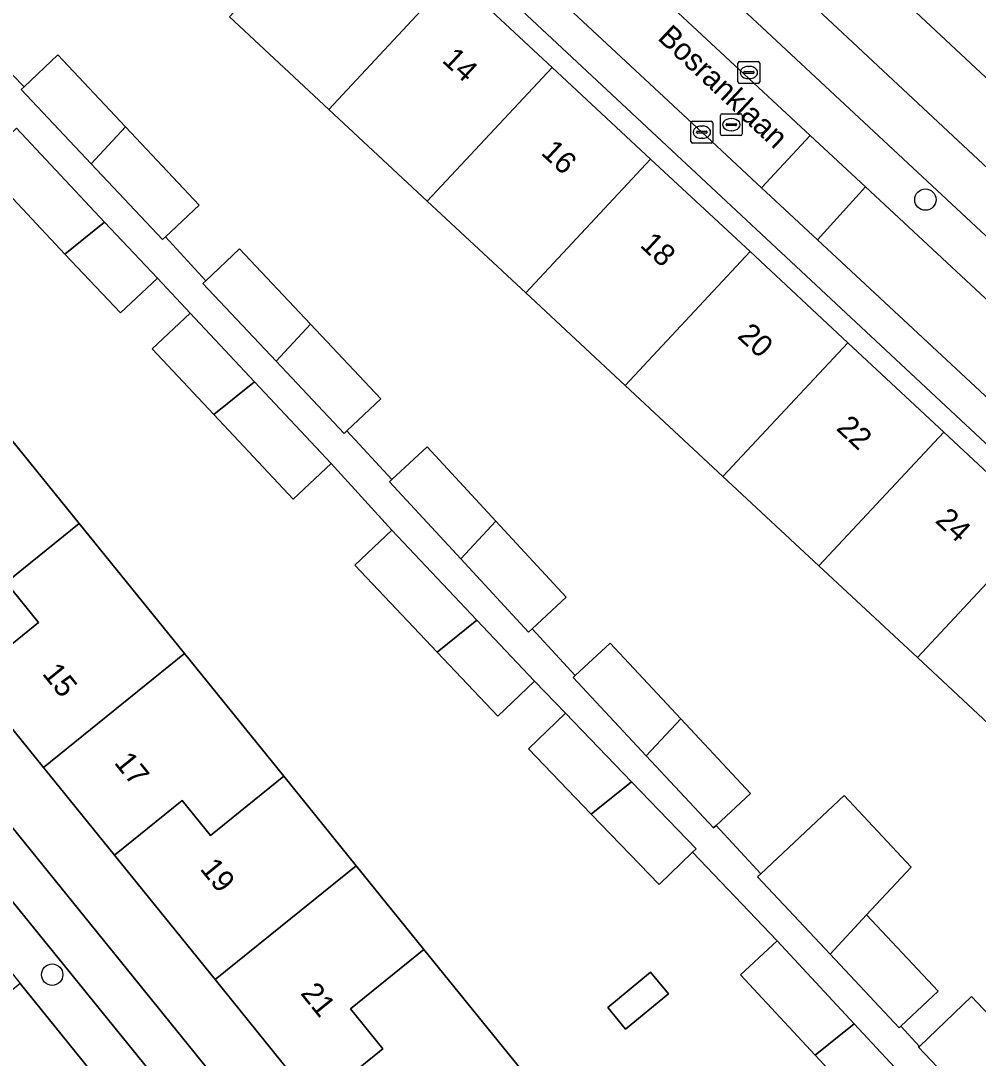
# Model space of a CAD drawing. Extents: x 162344 to 162869, y 381217 to 381818.
# Drawn here: x 162555.05 to 162598.89, y 381626.94 to 381674.43 of the extents above; entities that cross this region are included whole.
import ezdxf

# ---------------------------------------------------------------- set-up
doc = ezdxf.new("R2010")
doc.units = 0
for name, color, linetype in [('IMGEO_Boom', 7, 'Continuous'), ('IMGEO_Erf', 7, 'Continuous'), ('IMGEO_Kolk', 7, 'Continuous'), ('IMGEO_Openbare_ruimte_label', 7, 'Continuous'), ('IMGEO_Pand', 7, 'Continuous'), ('IMGEO_Pand_nummerreeks', 7, 'Continuous'), ('IMGEO_Parkeervlak_open', 7, 'Continuous'), ('IMGEO_Rijbaan_lokaal_open', 7, 'Continuous'), ('IMGEO_Rioolput', 7, 'Continuous'), ('IMGEO_Voetpad_open', 7, 'Continuous')]:
    doc.layers.add(name, color=color, linetype=linetype)

msp = doc.modelspace()

# ---------------------------------------------------------------- linework, layer by layer
at = {"layer": 'IMGEO_Boom'}
for centre in [(162596.473, 381666.247), (162556.491, 381630.767)]:
    msp.add_circle(centre, 0.489, dxfattribs=at)
at = {"layer": 'IMGEO_Erf'}
for points in [[(162548.344, 381702.569), (162547.662, 381701.832), (162552.208, 381697.599), (162556.645, 381693.468), (162561.194, 381689.233), (162565.777, 381684.966), (162570.32, 381680.736), (162574.872, 381676.499), (162579.382, 381672.299), (162583.891, 381668.101), (162588.442, 381663.864), (162592.919, 381659.696), (162597.312, 381655.606), (162601.823, 381651.406), (162606.458, 381647.09), (162610.852, 381643), (162615.546, 381638.629), (162616.162, 381639.291), (162606.523, 381648.285)], [(162581.929, 381629.257), (162583.887, 381630.876), (162584.703, 381629.889), (162582.746, 381628.27)]]:
    msp.add_lwpolyline(points, close=True, dxfattribs=at)
for points in [[(162564.247, 381700.434), (162622.51, 381646.029), (162633.056, 381636.194), (162637.13, 381640.474), (162638.739, 381642.093)], [(162520.914, 381679.229), (162577.5, 381609.273), (162579.694, 381611.087), (162575.216, 381616.62), (162571.827, 381620.808), (162568.536, 381624.873), (162563.952, 381630.538), (162559.344, 381636.231), (162556.089, 381640.253), (162552.756, 381644.372)], [(162606.512, 381676.399), (162610.649, 381672.537), (162614.637, 381668.816), (162619.721, 381664.07), (162619.909, 381663.895), (162625.154, 381659), (162629.04, 381655.373), (162632.905, 381651.766), (162634.538, 381650.242), (162638.193, 381646.83), (162632.53, 381640.762), (162628.583, 381644.446), (162623.376, 381649.305), (162618.106, 381654.224), (162614.245, 381657.827), (162610.315, 381661.495), (162604.986, 381666.469), (162599.464, 381671.623), (162595.782, 381675.059)], [(162600.74, 381640.964), (162596.105, 381645.279), (162591.594, 381649.479), (162587.201, 381653.569), (162582.724, 381657.737), (162578.173, 381661.975), (162573.664, 381666.173), (162569.154, 381670.372), (162564.603, 381674.609)], [(162553.057, 381673.602), (162555.205, 381671.414), (162556.752, 381672.869), (162559.85, 381669.578), (162563.221, 381665.995), (162561.675, 381664.541), (162563.525, 381662.528), (162565.071, 381663.988), (162568.322, 381660.542), (162571.539, 381657.131), (162569.986, 381655.666), (162572.041, 381653.428), (162573.659, 381654.927), (162576.81, 381651.525), (162580.031, 381648.049), (162578.469, 381646.602), (162580.441, 381644.456), (162582.034, 381645.945), (162585.272, 381642.481), (162588.462, 381639.067), (162586.895, 381637.601), (162588.935, 381635.381), (162592.752, 381638.963), (162595.821, 381635.692), (162593.776, 381633.501), (162597.051, 381630.011), (162595.344, 381628.408), (162596.194, 381627.482), (162598.582, 381629.76), (162601.177, 381627.038)], [(162594.412, 381623.857), (162591.426, 381627.075), (162588.003, 381630.764), (162589.683, 381632.323), (162585.808, 381636.37), (162584.281, 381634.898), (162581.176, 381638.118), (162578.3, 381641.1), (162579.99, 381642.73), (162578.58, 381644.209), (162576.891, 381642.607), (162574.121, 381645.529), (162570.349, 381649.506), (162572.039, 381651.108), (162569.265, 381654.168), (162567.529, 381652.536), (162563.894, 381656.403), (162561.069, 381659.409), (162562.805, 381661.041), (162561.307, 381662.649), (162559.612, 381661.056), (162557.076, 381663.754), (162553.163, 381667.917)], [(162554.627, 381655.252), (162557.729, 381651.419), (162562.544, 381645.47), (162567.093, 381639.849), (162570.407, 381635.754), (162573.509, 381631.921), (162578.281, 381626.025)]]:
    msp.add_lwpolyline(points, dxfattribs=at)
at = {"layer": 'IMGEO_Kolk'}
for p, q in [((162587.889, 381671.638), (162587.889, 381672.49)), ((162587.964, 381672.564), (162588.816, 381672.564)), ((162588.89, 381672.49), (162588.89, 381671.638)), ((162588.148, 381672.058), (162588.148, 381672.07)), ((162588.586, 381672.021), (162588.188, 381672.021)), ((162588.191, 381672.107), (162588.589, 381672.107)), ((162588.377, 381672.344), (162588.402, 381672.344)), ((162588.632, 381672.07), (162588.632, 381672.058)), ((162588.816, 381671.564), (162587.964, 381671.564)), ((162588.4, 381671.784), (162588.375, 381671.784)), ((162585.737, 381668.906), (162585.737, 381669.758)), ((162585.812, 381669.832), (162586.664, 381669.832)), ((162586.225, 381669.612), (162586.25, 381669.612)), ((162586.738, 381669.758), (162586.738, 381668.906)), ((162585.996, 381669.326), (162585.996, 381669.338)), ((162586.434, 381669.289), (162586.036, 381669.289)), ((162586.039, 381669.375), (162586.437, 381669.375)), ((162586.248, 381669.052), (162586.223, 381669.052)), ((162586.48, 381669.338), (162586.48, 381669.326)), ((162586.664, 381668.832), (162585.812, 381668.832))]:
    msp.add_line(p, q, dxfattribs=at)
for points in [[(162587.889, 381671.638), (162587.889, 381672.49)], [(162587.964, 381672.564), (162588.816, 381672.564)], [(162588.89, 381672.49), (162588.89, 381671.638)], [(162588.816, 381671.564), (162587.964, 381671.564)], [(162585.737, 381668.906), (162585.737, 381669.758)], [(162585.812, 381669.832), (162586.664, 381669.832)], [(162586.738, 381669.758), (162586.738, 381668.906)], [(162586.664, 381668.832), (162585.812, 381668.832)]]:
    msp.add_lwpolyline(points, dxfattribs=at)
for centre, radius, start, end in [((162587.966, 381672.488), 0.0765, 91.552, 178.448), ((162587.966, 381672.488), 0.0765, 91.552, 178.448), ((162588.814, 381672.488), 0.0765, 1.552, 88.448), ((162588.814, 381672.488), 0.0765, 1.552, 88.448), ((162588.188, 381672.067), 0.0403, 85.8775, 175.7526), ((162588.185, 381672.057), 0.0366, 178.938, 274.7102), ((162588.589, 381672.064), 0.043, 264.8664, 352.4533), ((162588.593, 381672.069), 0.0386, 1.7309, 96.639), ((162587.966, 381671.64), 0.0765, 181.552, 268.448), ((162587.966, 381671.64), 0.0765, 181.552, 268.448), ((162588.814, 381671.64), 0.0765, 271.552, 358.448), ((162588.814, 381671.64), 0.0765, 271.552, 358.448), ((162585.814, 381669.756), 0.0765, 91.552, 178.448), ((162585.814, 381669.756), 0.0765, 91.552, 178.448), ((162586.662, 381669.756), 0.0765, 1.552, 88.448), ((162586.662, 381669.756), 0.0765, 1.552, 88.448), ((162586.036, 381669.335), 0.0403, 85.8775, 175.7526), ((162586.033, 381669.325), 0.0366, 178.938, 274.7102), ((162586.437, 381669.332), 0.043, 264.8664, 352.4533), ((162586.441, 381669.337), 0.0386, 1.7309, 96.639), ((162585.814, 381668.908), 0.0765, 181.552, 268.448), ((162585.814, 381668.908), 0.0765, 181.552, 268.448), ((162586.662, 381668.908), 0.0765, 271.552, 358.448), ((162586.662, 381668.908), 0.0765, 271.552, 358.448)]:
    msp.add_arc(centre, radius, start, end, dxfattribs=at)
for centre, major_axis, ratio, start_param, end_param in [((162588.376, 381672.064), (-0.387, 0.002), 0.722429, 4.712389, 7.853982), ((162588.401, 381672.064), (-0.39, 0.002), 0.717154, 1.570796, 4.712389), ((162586.224, 381669.332), (-0.387, 0.002), 0.722429, 4.712389, 7.853982), ((162586.249, 381669.332), (-0.39, 0.002), 0.717154, 1.570796, 4.712389)]:
    msp.add_ellipse(centre, major_axis=major_axis, ratio=ratio, start_param=start_param, end_param=end_param, dxfattribs=at)
at = {"layer": 'IMGEO_Pand'}
for points in [[(162606.512, 381676.399), (162601.445, 381681.127), (162595.782, 381675.059), (162599.464, 381671.623), (162602.229, 381674.586), (162603.614, 381673.294)], [(162574.872, 381676.499), (162570.32, 381680.736), (162564.603, 381674.609), (162569.154, 381670.372)], [(162579.382, 381672.299), (162574.872, 381676.499), (162569.154, 381670.372), (162573.664, 381666.173)], [(162555.205, 381671.414), (162555.071, 381671.288), (162558.272, 381667.887), (162559.85, 381669.578), (162556.752, 381672.869)], [(162583.891, 381668.101), (162579.382, 381672.299), (162573.664, 381666.173), (162578.173, 381661.975)], [(162559.85, 381669.578), (162558.272, 381667.887), (162561.54, 381664.414), (162561.675, 381664.541), (162563.221, 381665.995)], [(162554.81, 381669.466), (162553.163, 381667.917), (162557.076, 381663.754), (162558.89, 381665.22), (162554.857, 381669.51)], [(162588.442, 381663.864), (162583.891, 381668.101), (162578.173, 381661.975), (162582.724, 381657.737)], [(162558.89, 381665.22), (162557.076, 381663.754), (162559.612, 381661.056), (162561.307, 381662.649)], [(162563.525, 381662.528), (162563.392, 381662.403), (162566.743, 381658.85), (162568.322, 381660.542), (162565.071, 381663.988)], [(162592.919, 381659.696), (162588.442, 381663.864), (162582.724, 381657.737), (162587.201, 381653.569)], [(162562.805, 381661.041), (162561.069, 381659.409), (162563.894, 381656.403), (162565.752, 381657.905)], [(162568.322, 381660.542), (162566.743, 381658.85), (162569.859, 381655.547), (162569.986, 381655.666), (162571.539, 381657.131)], [(162597.312, 381655.606), (162592.919, 381659.696), (162587.201, 381653.569), (162591.594, 381649.479)], [(162565.752, 381657.905), (162563.894, 381656.403), (162567.529, 381652.536), (162569.265, 381654.168)], [(162601.823, 381651.406), (162597.312, 381655.606), (162591.594, 381649.479), (162596.105, 381645.279)], [(162557.729, 381651.419), (162554.627, 381655.252), (162548.172, 381650.035), (162552.756, 381644.372), (162555.867, 381646.886), (162554.386, 381648.718)], [(162572.041, 381653.428), (162571.933, 381653.328), (162575.201, 381649.801), (162576.81, 381651.525), (162573.659, 381654.927)], [(162576.81, 381651.525), (162575.201, 381649.801), (162578.305, 381646.45), (162578.469, 381646.602), (162580.031, 381648.049)], [(162557.729, 381651.419), (162554.386, 381648.718), (162555.867, 381646.886), (162552.756, 381644.372), (162556.089, 381640.253), (162562.544, 381645.47)], [(162572.039, 381651.108), (162570.349, 381649.506), (162574.121, 381645.529), (162575.937, 381646.997)], [(162606.458, 381647.09), (162601.823, 381651.406), (162596.105, 381645.279), (162600.74, 381640.964)], [(162575.937, 381646.997), (162574.121, 381645.529), (162576.891, 381642.607), (162578.58, 381644.209)], [(162580.441, 381644.456), (162580.345, 381644.366), (162583.691, 381640.786), (162585.272, 381642.481), (162582.034, 381645.945)], [(162567.093, 381639.849), (162562.544, 381645.47), (162556.089, 381640.253), (162559.344, 381636.231), (162562.45, 381638.742), (162563.744, 381637.141)], [(162579.99, 381642.73), (162578.3, 381641.1), (162581.176, 381638.118), (162583.008, 381639.6)], [(162585.272, 381642.481), (162583.691, 381640.786), (162586.774, 381637.488), (162586.895, 381637.601), (162588.462, 381639.067)], [(162567.093, 381639.849), (162563.744, 381637.141), (162562.45, 381638.742), (162559.344, 381636.231), (162563.952, 381630.538), (162570.407, 381635.754)], [(162583.008, 381639.6), (162581.176, 381638.118), (162584.281, 381634.898), (162585.808, 381636.37), (162585.971, 381636.527)], [(162588.935, 381635.381), (162588.79, 381635.245), (162592.105, 381631.712), (162593.776, 381633.501), (162595.821, 381635.692), (162592.752, 381638.963)], [(162573.509, 381631.921), (162570.407, 381635.754), (162563.952, 381630.538), (162568.536, 381624.873), (162571.635, 381627.377), (162570.154, 381629.209)], [(162593.776, 381633.501), (162592.105, 381631.712), (162595.27, 381628.339), (162595.344, 381628.408), (162597.051, 381630.011)], [(162589.683, 381632.323), (162588.003, 381630.764), (162591.426, 381627.075), (162593.212, 381628.52)], [(162573.509, 381631.921), (162570.154, 381629.209), (162571.635, 381627.377), (162568.536, 381624.873), (162571.827, 381620.808), (162578.281, 381626.025)], [(162581.929, 381629.257), (162582.746, 381628.27), (162584.703, 381629.889), (162583.887, 381630.876)], [(162596.194, 381627.482), (162596.155, 381627.445), (162598.75, 381624.723), (162601.177, 381627.038), (162598.582, 381629.76)], [(162593.212, 381628.52), (162591.426, 381627.075), (162594.412, 381623.857), (162596.092, 381625.415)]]:
    msp.add_lwpolyline(points, close=True, dxfattribs=at)
at = {"layer": 'IMGEO_Parkeervlak_open'}
for points in [[(162542.273, 381714.77), (162580.185, 381679.418), (162591.19, 381669.184), (162593.726, 381666.826), (162618.042, 381644.213), (162632.252, 381630.976)], [(162631.144, 381634.866), (162631.092, 381634.929), (162619.498, 381645.735), (162581.635, 381680.986)], [(162518.517, 381675.491), (162520.356, 381673.209), (162529.685, 381661.69), (162552.836, 381633.078), (162555.033, 381630.367), (162573.231, 381607.826), (162574.574, 381606.188)], [(162575.451, 381608.462), (162575.072, 381608.955), (162554.987, 381633.73), (162531.393, 381662.847)]]:
    msp.add_lwpolyline(points, dxfattribs=at)
at = {"layer": 'IMGEO_Rijbaan_lokaal_open'}
for points in [[(162546.399, 381706.372), (162548.027, 381704.879), (162560.818, 381693.021), (162573.453, 381681.241), (162574.275, 381680.474), (162586.238, 381669.332), (162588.969, 381666.789), (162591.19, 381669.184), (162580.185, 381679.418), (162542.273, 381714.77)], [(162593.104, 381583.166), (162592.337, 381584.135), (162588.977, 381588.297), (162588.864, 381588.438), (162577.813, 381602.191), (162577.762, 381602.246), (162574.68, 381606.059), (162574.574, 381606.188), (162573.231, 381607.826), (162555.033, 381630.367), (162552.464, 381628.263), (162557.077, 381622.564), (162568.008, 381609.06), (162573.172, 381602.64), (162576.33, 381598.754), (162579.594, 381594.706), (162585.923, 381586.92), (162590.428, 381581.301)]]:
    msp.add_lwpolyline(points, dxfattribs=at)
for points in [[(162593.726, 381666.826), (162591.19, 381669.184), (162588.969, 381666.789), (162591.536, 381664.4)], [(162593.726, 381666.826), (162591.536, 381664.4), (162600.499, 381656.056), (162611.825, 381645.502), (162617.846, 381639.9), (162621.502, 381636.51), (162624.566, 381633.613), (162626.089, 381632.217), (162633.2, 381625.535), (162635.145, 381623.708), (162636.238, 381622.763), (162638.503, 381625.198), (162637.522, 381626.077), (162632.252, 381630.976), (162618.042, 381644.213)]]:
    msp.add_lwpolyline(points, close=True, dxfattribs=at)
at = {"layer": 'IMGEO_Rioolput'}
for p, q in [((162587.087, 381669.251), (162587.087, 381670.103)), ((162587.162, 381670.177), (162588.014, 381670.177)), ((162588.088, 381670.103), (162588.088, 381669.251)), ((162587.346, 381669.671), (162587.346, 381669.683)), ((162587.784, 381669.634), (162587.386, 381669.634)), ((162587.389, 381669.72), (162587.787, 381669.72)), ((162587.575, 381669.957), (162587.6, 381669.957)), ((162587.83, 381669.683), (162587.83, 381669.671)), ((162588.014, 381669.177), (162587.162, 381669.177)), ((162587.598, 381669.397), (162587.573, 381669.397))]:
    msp.add_line(p, q, dxfattribs=at)
for points in [[(162587.087, 381669.251), (162587.087, 381670.103)], [(162587.162, 381670.177), (162588.014, 381670.177)], [(162588.088, 381670.103), (162588.088, 381669.251)], [(162588.014, 381669.177), (162587.162, 381669.177)]]:
    msp.add_lwpolyline(points, dxfattribs=at)
for centre, radius, start, end in [((162587.164, 381670.101), 0.0765, 91.552, 178.448), ((162587.164, 381670.101), 0.0765, 91.552, 178.448), ((162588.012, 381670.101), 0.0765, 1.552, 88.448), ((162588.012, 381670.101), 0.0765, 1.552, 88.448), ((162587.386, 381669.68), 0.0403, 85.8775, 175.7526), ((162587.383, 381669.67), 0.0366, 178.938, 274.7102), ((162587.787, 381669.677), 0.043, 264.8664, 352.4533), ((162587.791, 381669.682), 0.0386, 1.7309, 96.639), ((162587.164, 381669.253), 0.0765, 181.552, 268.448), ((162587.164, 381669.253), 0.0765, 181.552, 268.448), ((162588.012, 381669.253), 0.0765, 271.552, 358.448), ((162588.012, 381669.253), 0.0765, 271.552, 358.448)]:
    msp.add_arc(centre, radius, start, end, dxfattribs=at)
for centre, major_axis, ratio, start_param, end_param in [((162587.574, 381669.677), (-0.387, 0.002), 0.722429, 4.712389, 7.853982), ((162587.599, 381669.677), (-0.39, 0.002), 0.717154, 1.570796, 4.712389)]:
    msp.add_ellipse(centre, major_axis=major_axis, ratio=ratio, start_param=start_param, end_param=end_param, dxfattribs=at)
at = {"layer": 'IMGEO_Voetpad_open'}
for points in [[(162546.116, 381714.053), (162581.635, 381680.986), (162619.498, 381645.735), (162631.092, 381634.929), (162631.144, 381634.866), (162633.394, 381635.882), (162633.056, 381636.194), (162622.51, 381646.029), (162564.247, 381700.434), (162563.297, 381701.321), (162542.992, 381720.281), (162544.927, 381722.323), (162550.499, 381728.32), (162549.382, 381729.332), (162549.177, 381729.094), (162542.325, 381735.015), (162542.783, 381735.545), (162540.53, 381737.492), (162538.277, 381739.439), (162536.025, 381741.385), (162533.772, 381743.332), (162531.519, 381745.279), (162527.407, 381740.337), (162535.988, 381732.91)], [(162538.222, 381707.201), (162539.084, 381706.089), (162540.132, 381704.823), (162543.164, 381707.283), (162547.422, 381703.385), (162547.035, 381702.94), (162544.148, 381699.726), (162544.973, 381698.927), (162547.662, 381701.832), (162548.344, 381702.569), (162606.523, 381648.285), (162616.162, 381639.291), (162615.546, 381638.629), (162616.646, 381637.643), (162618.835, 381635.59), (162624.28, 381630.339)], [(162626.089, 381632.217), (162624.566, 381633.613), (162621.502, 381636.51), (162620.666, 381635.608), (162617.099, 381639.112), (162617.846, 381639.9), (162611.825, 381645.502), (162600.499, 381656.056), (162591.536, 381664.4), (162588.969, 381666.789), (162586.238, 381669.332), (162574.275, 381680.474), (162573.453, 381681.241), (162560.818, 381693.021), (162548.027, 381704.879), (162546.399, 381706.372)], [(162582.48, 381607.587), (162580.601, 381609.937), (162579.694, 381611.087), (162577.5, 381609.273), (162520.914, 381679.229), (162526.479, 381683.499), (162525.341, 381684.847), (162520.82, 381681.267), (162519.71, 381680.397), (162515.643, 381685.433), (162521.312, 381689.925), (162520.357, 381691.127), (162514.723, 381686.61), (162513.016, 381688.643)], [(162518.865, 381678.599), (162520.017, 381676.937), (162521.914, 381674.577), (162531.393, 381662.847), (162554.987, 381633.73), (162575.072, 381608.955), (162575.451, 381608.462)], [(162598.75, 381624.723), (162596.155, 381627.445), (162596.194, 381627.482), (162595.344, 381628.408), (162595.27, 381628.339), (162592.105, 381631.712), (162588.79, 381635.245), (162588.935, 381635.381), (162586.895, 381637.601), (162586.774, 381637.488), (162583.691, 381640.786), (162580.345, 381644.366), (162580.441, 381644.456), (162578.469, 381646.602), (162578.305, 381646.45), (162575.201, 381649.801), (162571.933, 381653.328), (162572.041, 381653.428), (162569.986, 381655.666), (162569.859, 381655.547), (162566.743, 381658.85), (162563.392, 381662.403), (162563.525, 381662.528), (162561.675, 381664.541), (162561.54, 381664.414), (162558.272, 381667.887), (162555.071, 381671.288), (162555.205, 381671.414), (162553.057, 381673.602)], [(162554.857, 381669.51), (162558.89, 381665.22), (162561.307, 381662.649), (162562.805, 381661.041), (162565.752, 381657.905), (162569.265, 381654.168), (162572.039, 381651.108), (162575.937, 381646.997), (162578.58, 381644.209), (162579.99, 381642.73), (162583.008, 381639.6), (162585.971, 381636.527), (162585.808, 381636.37), (162589.683, 381632.323), (162593.212, 381628.52), (162596.092, 381625.415)]]:
    msp.add_lwpolyline(points, dxfattribs=at)

# ---------------------------------------------------------------- texts
at = {"layer": 'IMGEO_Openbare_ruimte_label'}
msp.add_text('Bosranklaan', height=1, rotation=316.7823, dxfattribs=at).set_placement((162584.168, 381673.605))
at = {"layer": 'IMGEO_Pand_nummerreeks'}
for s, rotation, p in [('14', 316.9766, (162574.299, 381672.576)), ('16', 316.9766, (162578.828, 381668.35)), ('18', 316.9766, (162583.359, 381664.121)), ('20', 316.9766, (162587.821, 381659.957)), ('22', 316.9766, (162592.347, 381655.735)), ('24', 316.9766, (162596.878, 381651.506)), ('15', 308.9437, (162556.003, 381644.535)), ('17', 308.9495, (162559.294, 381640.463)), ('19', 308.9437, (162563.223, 381635.602)), ('21', 308.9437, (162567.828, 381629.903))]:
    msp.add_text(s, height=1, rotation=rotation, dxfattribs=at).set_placement(p)

doc.saveas('drawing.dxf')
